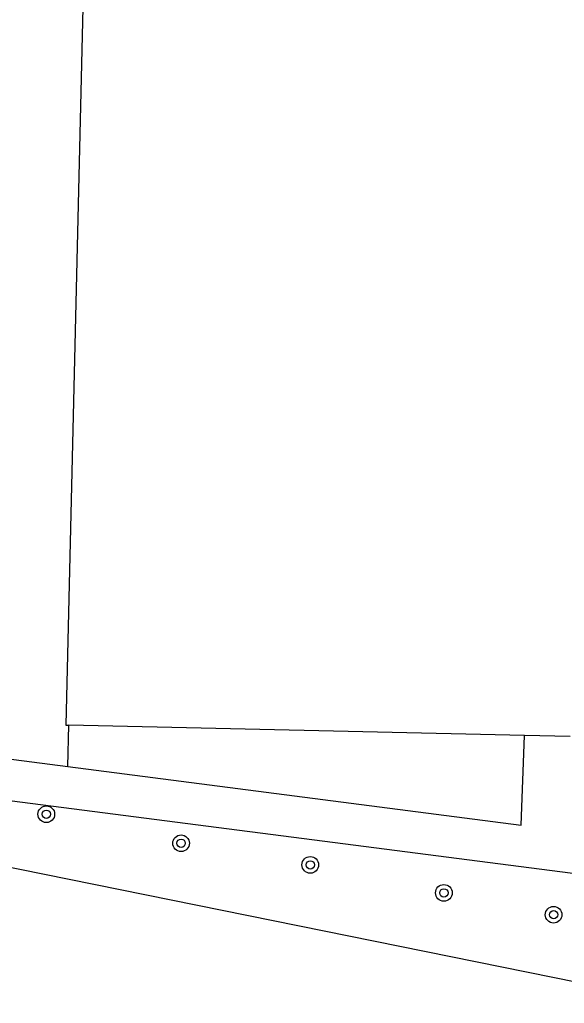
# Model space of a CAD drawing. Extents: x 125000 to 129004, y 397500 to 399008.
# Drawn here: x 127752.38 to 127778.53, y 398838.39 to 398885.62 of the extents above; entities that cross this region are included whole.
import ezdxf

# ---------------------------------------------------------------- set-up
doc = ezdxf.new("R2010")
doc.units = 0
for name, color, linetype in [('gg-afsc-hekwerk', 7, 'Continuous'), ('gg-bbg-hoofdgebouw', 7, 'Continuous'), ('gg-knt-verharding', 7, 'Continuous'), ('gt-symb-boom', 7, 'Continuous')]:
    doc.layers.add(name, color=color, linetype=linetype)

# ---------------------------------------------------------------- blocks, each defined once
blk = doc.blocks.new('gt0-BOOM')
at = {"layer": 'gt-symb-boom'}
for radius in [0.4, 0.2]:
    blk.add_circle((0, 0), radius, dxfattribs=at)

msp = doc.modelspace()

# ---------------------------------------------------------------- linework, layer by layer
at = {"layer": 'gg-afsc-hekwerk'}
msp.add_line((127754.69, 398849.768), (127754.746, 398851.747), dxfattribs=at)
msp.add_lwpolyline([(127754.69, 398849.768), (127776.455, 398846.954), (127776.613, 398851.25)], dxfattribs=at)
at = {"layer": 'gg-bbg-hoofdgebouw'}
for p, q in [((127776.613, 398851.25), (127754.746, 398851.747)), ((127778.801, 398851.2), (127776.613, 398851.25))]:
    msp.add_line(p, q, dxfattribs=at)
for points in [[(127756.166, 398916.869), (127755.816, 398902.462), (127756.253, 398902.44), (127756.249, 398902.32), (127756.648, 398902.308), (127756.545, 398899.039), (127755.724, 398899.059), (127754.603, 398851.75), (127754.746, 398851.747)], [(127784.059, 398838.393), (127737.683, 398847.795), (127737.681, 398848.255)]]:
    msp.add_lwpolyline(points, dxfattribs=at)
at = {"layer": 'gg-knt-verharding'}
for points in [[(127737.825, 398852.666), (127740.818, 398852.275), (127740.725, 398851.568), (127754.69, 398849.768)], [(127784.059, 398838.393), (127786.373, 398843.659), (127740.468, 398849.586), (127740.207, 398847.876), (127737.681, 398848.255)]]:
    msp.add_lwpolyline(points, dxfattribs=at)

# ---------------------------------------------------------------- block references
at = {"layer": 'gt-symb-boom'}
for p in [(127753.662, 398847.472), (127760.129, 398846.079), (127766.334, 398845.042), (127772.744, 398843.696), (127778.014, 398842.648)]:
    msp.add_blockref('gt0-BOOM', p, dxfattribs=at)

doc.saveas('drawing.dxf')
